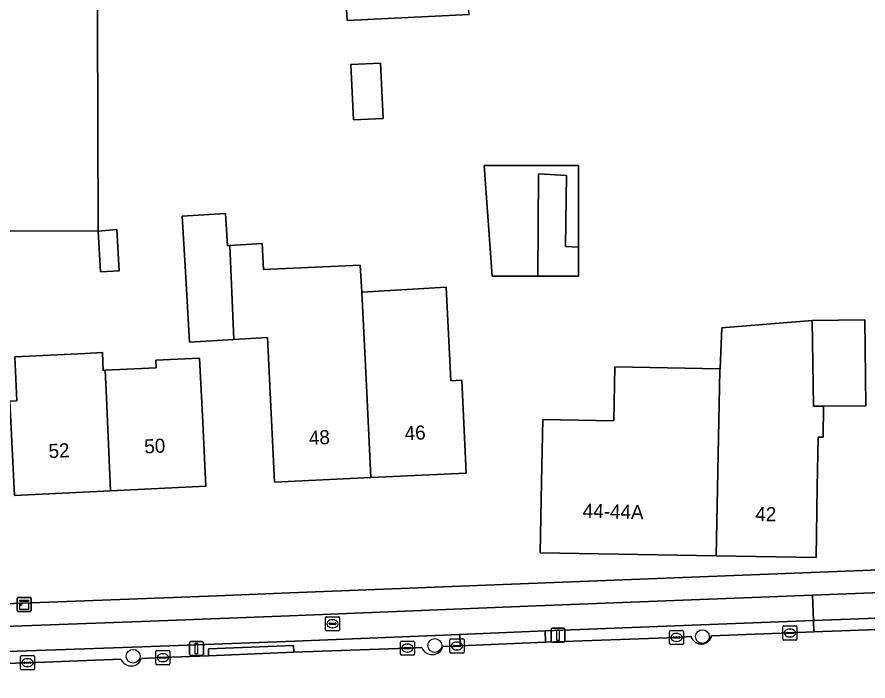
# Model space of a CAD drawing. Extents: x 157320 to 158835, y 386650 to 388491.
# Drawn here: x 158044.9 to 158105.2, y 387823.5 to 387870.6 of the extents above; entities that cross this region are included whole.
import ezdxf

# ---------------------------------------------------------------- set-up
doc = ezdxf.new("R2010")
doc.units = 0
for name, color, linetype in [('IMGEO_Berm_open', 7, 'Continuous'), ('IMGEO_Boom', 7, 'Continuous'), ('IMGEO_Brandkraan', 7, 'Continuous'), ('IMGEO_Erf', 7, 'Continuous'), ('IMGEO_Fietspad_open', 7, 'Continuous'), ('IMGEO_Kast', 7, 'Continuous'), ('IMGEO_Kolk', 7, 'Continuous'), ('IMGEO_Lichtmast', 7, 'Continuous'), ('IMGEO_Pand', 7, 'Continuous'), ('IMGEO_Pand_nummerreeks', 7, 'Continuous'), ('IMGEO_Rijbaan_lokaal_open', 7, 'Continuous'), ('IMGEO_Voetpad_open', 7, 'Continuous')]:
    doc.layers.add(name, color=color, linetype=linetype)

msp = doc.modelspace()

# ---------------------------------------------------------------- linework, layer by layer
at = {"layer": 'IMGEO_Berm_open'}
for points in [[(158094.006, 387826.39), (158094.042, 387826.446), (158094.072, 387826.504), (158094.097, 387826.565), (158094.117, 387826.628), (158094.127, 387826.672), (158099.692, 387826.863), (158101.389, 387826.934), (158101.353, 387827.751), (158082.342, 387827.007), (158082.362, 387826.204), (158091.654, 387826.549), (158092.696, 387826.605), (158092.718, 387826.543), (158092.745, 387826.483), (158092.777, 387826.425), (158092.815, 387826.371), (158092.857, 387826.32), (158092.903, 387826.273), (158092.954, 387826.231), (158093.008, 387826.193), (158093.065, 387826.16), (158093.125, 387826.132), (158093.187, 387826.11), (158093.251, 387826.094), (158093.317, 387826.083), (158093.382, 387826.078), (158093.448, 387826.08), (158093.514, 387826.087), (158093.579, 387826.099), (158093.642, 387826.118), (158093.703, 387826.142), (158093.762, 387826.172), (158093.819, 387826.206), (158093.871, 387826.246), (158093.921, 387826.29), (158093.966, 387826.338)], [(158105.856, 387827.907), (158101.353, 387827.751), (158101.389, 387826.934), (158105.888, 387827.104)], [(158082.342, 387827.007), (158076.28, 387826.762), (158076.309, 387825.953), (158082.362, 387826.204)], [(158064.501, 387825.983), (158058.461, 387825.746), (158058.476, 387825.253), (158064.528, 387825.496)]]:
    msp.add_lwpolyline(points, close=True, dxfattribs=at)
for points in [[(158075.094, 387825.897), (158076.088, 387825.94), (158076.309, 387825.953), (158076.28, 387826.762), (158064.601, 387826.289), (158053.759, 387825.874), (158043.527, 387825.515), (158042.015, 387825.462), (158040.337, 387825.394), (158040.35, 387825.068), (158043.914, 387825.207), (158043.93, 387824.709), (158045.645, 387824.758), (158052.261, 387825.014)], [(158058.461, 387825.746), (158064.501, 387825.983), (158064.528, 387825.496), (158072.574, 387825.788), (158073.596, 387825.829)], [(158053.714, 387825.059), (158055.242, 387825.115), (158058.476, 387825.253), (158058.461, 387825.746)]]:
    msp.add_lwpolyline(points, dxfattribs=at)
for centre, radius, start, end in [((158074.333, 387826.124), 0.794, 201.82892, 343.36927), ((158052.98, 387825.294), 0.771, 201.26884, 342.27898)]:
    msp.add_arc(centre, radius, start, end, dxfattribs=at)
at = {"layer": 'IMGEO_Boom'}
for centre in [(158093.487, 387826.608), (158074.514, 387825.977), (158053.128, 387825.212)]:
    msp.add_circle(centre, 0.489, dxfattribs=at)
at = {"layer": 'IMGEO_Brandkraan'}
for p, q in [((158066.762, 387827.094), (158066.762, 387827.946)), ((158066.837, 387828.02), (158067.689, 387828.02)), ((158067.25, 387827.8), (158067.275, 387827.8)), ((158067.763, 387827.946), (158067.763, 387827.094)), ((158067.689, 387827.02), (158066.837, 387827.02)), ((158067.021, 387827.514), (158067.021, 387827.526)), ((158067.459, 387827.477), (158067.061, 387827.477)), ((158067.064, 387827.563), (158067.462, 387827.563)), ((158067.273, 387827.24), (158067.248, 387827.24)), ((158067.505, 387827.526), (158067.505, 387827.514))]:
    msp.add_line(p, q, dxfattribs=at)
for points in [[(158066.762, 387827.094), (158066.762, 387827.946)], [(158066.837, 387828.02), (158067.689, 387828.02)], [(158067.763, 387827.946), (158067.763, 387827.094)], [(158067.689, 387827.02), (158066.837, 387827.02)]]:
    msp.add_lwpolyline(points, dxfattribs=at)
for centre, radius, start, end in [((158066.839, 387827.944), 0.0765, 91.55205, 178.44795), ((158066.839, 387827.944), 0.0765, 91.55205, 178.44795), ((158067.687, 387827.944), 0.0765, 1.55205, 88.44795), ((158067.687, 387827.944), 0.0765, 1.55205, 88.44795), ((158066.839, 387827.096), 0.0765, 181.55205, 268.44795), ((158066.839, 387827.096), 0.0765, 181.55205, 268.44795), ((158067.061, 387827.523), 0.0403, 85.87752, 175.75265), ((158067.058, 387827.513), 0.0366, 178.93798, 274.71019), ((158067.462, 387827.52), 0.043, 264.86636, 352.45326), ((158067.466, 387827.525), 0.0386, 1.73085, 96.63898), ((158067.687, 387827.096), 0.0765, 271.55205, 358.44795), ((158067.687, 387827.096), 0.0765, 271.55205, 358.44795)]:
    msp.add_arc(centre, radius, start, end, dxfattribs=at)
for centre, major_axis, ratio, start_param, end_param in [((158067.249, 387827.52), (-0.387, 0.002), 0.722429, 4.712389, 7.853982), ((158067.274, 387827.52), (-0.39, 0.002), 0.717154, 1.570796, 4.712389)]:
    msp.add_ellipse(centre, major_axis=major_axis, ratio=ratio, start_param=start_param, end_param=end_param, dxfattribs=at)
at = {"layer": 'IMGEO_Erf'}
for points in [[(158050.574, 387877.893), (158050.656, 387855.368), (158042.292, 387855.397), (158041.943, 387848.225), (158040.997, 387828.8), (158044.651, 387828.952), (158058.483, 387829.485), (158064.233, 387829.716), (158081.763, 387830.395), (158106.071, 387831.35), (158115.368, 387831.696)], [(158076.94, 387870.739), (158068.303, 387870.323), (158068.19, 387872.383)]]:
    msp.add_lwpolyline(points, dxfattribs=at)
for points in [[(158070.86, 387863.361), (158068.752, 387863.259), (158068.563, 387867.196), (158070.67, 387867.298)], [(158084.712, 387854.243), (158084.712, 387852.168), (158081.829, 387852.168), (158078.574, 387852.168), (158078.021, 387860.037), (158084.712, 387860.037)], [(158062.377, 387852.65), (158069.229, 387852.966), (158069.332, 387851.039), (158075.326, 387851.405), (158075.651, 387844.763), (158076.427, 387844.799), (158076.739, 387838.209), (158069.987, 387837.889), (158063.162, 387837.566), (158062.666, 387847.831), (158060.267, 387847.688), (158057.132, 387847.5), (158056.833, 387852.492), (158056.596, 387856.436), (158059.688, 387856.622), (158059.825, 387854.339), (158059.983, 387854.348), (158062.267, 387854.485)], [(158050.656, 387855.368), (158051.982, 387855.485), (158052.131, 387852.546), (158050.813, 387852.49)], [(158094.734, 387845.611), (158094.868, 387848.509), (158101.266, 387849.039), (158104.995, 387849.085), (158105.081, 387842.981), (158102.069, 387842.955), (158102.037, 387840.75), (158101.685, 387840.755), (158101.633, 387837.215), (158101.56, 387832.215), (158094.467, 387832.339), (158081.992, 387832.557), (158082.083, 387837.557), (158082.164, 387842.01), (158087.219, 387841.917), (158087.289, 387845.748)], [(158050.956, 387846.753), (158051.017, 387845.494), (158051.141, 387845.5), (158054.759, 387845.675), (158054.733, 387846.216), (158057.841, 387846.367), (158058.039, 387842.275), (158058.28, 387837.28), (158051.526, 387836.954), (158044.717, 387836.625), (158044.394, 387843.309), (158044.893, 387843.333), (158044.742, 387846.453), (158049.737, 387846.694)]]:
    msp.add_lwpolyline(points, close=True, dxfattribs=at)
at = {"layer": 'IMGEO_Fietspad_open'}
msp.add_lwpolyline([(158101.353, 387827.751), (158101.283, 387829.543), (158081.698, 387828.78), (158064.226, 387828.083), (158054.355, 387827.701), (158041.38, 387827.225), (158040.268, 387827.184), (158040.337, 387825.394), (158042.015, 387825.462), (158043.527, 387825.515), (158053.759, 387825.874), (158064.601, 387826.289), (158076.28, 387826.762), (158082.342, 387827.007)], close=True, dxfattribs=at)
msp.add_lwpolyline([(158107.359, 387829.78), (158101.283, 387829.543), (158101.353, 387827.751), (158105.856, 387827.907)], dxfattribs=at)
at = {"layer": 'IMGEO_Kast'}
for p, q in [((158044.906, 387828.468), (158044.906, 387829.309)), ((158044.906, 387829.309), (158044.906, 387828.468)), ((158044.981, 387829.393), (158045.822, 387829.393)), ((158045.822, 387829.393), (158044.981, 387829.393)), ((158045.906, 387829.318), (158045.906, 387828.477)), ((158045.906, 387828.477), (158045.906, 387829.318)), ((158045.831, 387828.393), (158044.99, 387828.393)), ((158044.99, 387828.393), (158045.831, 387828.393))]:
    msp.add_line(p, q, dxfattribs=at)
for points in [[(158045.101, 387829.183), (158045.701, 387829.183), (158045.701, 387829.098), (158045.101, 387829.098), (158045.101, 387829.183)], [(158045.101, 387829.008), (158045.701, 387829.008), (158045.701, 387828.519), (158045.101, 387828.519), (158045.101, 387829.008)]]:
    msp.add_lwpolyline(points, dxfattribs=at)
msp.add_circle((158045.185, 387828.857), 0.0377, dxfattribs=at)
for centre, start, end in [((158044.984, 387829.315), 92.4484, 184.28452), ((158044.984, 387829.315), 92.4484, 184.28452), ((158045.828, 387829.315), 2.4484, 94.28452), ((158045.828, 387829.315), 2.4484, 94.28452), ((158044.984, 387828.471), 182.4484, 274.28452), ((158044.984, 387828.471), 182.4484, 274.28452), ((158045.828, 387828.471), 272.4484, 4.28452), ((158045.828, 387828.471), 272.4484, 4.28452)]:
    msp.add_arc(centre, 0.0779, start, end, dxfattribs=at)
at = {"layer": 'IMGEO_Kolk'}
for p, q in [((158091.228, 387827.05), (158092.08, 387827.05)), ((158099.191, 387826.438), (158099.191, 387827.29)), ((158099.266, 387827.364), (158100.118, 387827.364)), ((158099.679, 387827.144), (158099.704, 387827.144)), ((158100.192, 387827.29), (158100.192, 387826.438)), ((158075.661, 387826.441), (158076.513, 387826.441)), ((158091.153, 387826.124), (158091.153, 387826.976)), ((158091.412, 387826.544), (158091.412, 387826.556)), ((158091.85, 387826.507), (158091.452, 387826.507)), ((158091.455, 387826.593), (158091.853, 387826.593)), ((158091.641, 387826.83), (158091.666, 387826.83)), ((158091.896, 387826.556), (158091.896, 387826.544)), ((158092.154, 387826.976), (158092.154, 387826.124)), ((158099.45, 387826.858), (158099.45, 387826.87)), ((158099.888, 387826.821), (158099.49, 387826.821)), ((158099.493, 387826.907), (158099.891, 387826.907)), ((158099.702, 387826.584), (158099.677, 387826.584)), ((158099.934, 387826.87), (158099.934, 387826.858)), ((158072.073, 387825.364), (158072.073, 387826.216)), ((158072.148, 387826.29), (158073, 387826.29)), ((158072.332, 387825.784), (158072.332, 387825.796)), ((158072.375, 387825.833), (158072.773, 387825.833)), ((158072.561, 387826.07), (158072.586, 387826.07)), ((158072.816, 387825.796), (158072.816, 387825.784)), ((158073.074, 387826.216), (158073.074, 387825.364)), ((158075.586, 387825.515), (158075.586, 387826.367)), ((158075.845, 387825.935), (158075.845, 387825.947)), ((158076.283, 387825.898), (158075.885, 387825.898)), ((158075.888, 387825.984), (158076.286, 387825.984)), ((158076.074, 387826.221), (158076.099, 387826.221)), ((158076.329, 387825.947), (158076.329, 387825.935)), ((158076.587, 387826.367), (158076.587, 387825.515)), ((158092.08, 387826.05), (158091.228, 387826.05)), ((158091.664, 387826.27), (158091.639, 387826.27)), ((158100.118, 387826.364), (158099.266, 387826.364)), ((158045.145, 387824.333), (158045.145, 387825.185)), ((158045.22, 387825.259), (158046.072, 387825.259)), ((158046.146, 387825.185), (158046.146, 387824.333)), ((158054.74, 387824.69), (158054.74, 387825.542)), ((158054.815, 387825.616), (158055.667, 387825.616)), ((158055.228, 387825.396), (158055.253, 387825.396)), ((158055.741, 387825.542), (158055.741, 387824.69)), ((158073, 387825.29), (158072.148, 387825.29)), ((158072.77, 387825.747), (158072.372, 387825.747)), ((158072.584, 387825.51), (158072.559, 387825.51)), ((158076.513, 387825.441), (158075.661, 387825.441)), ((158076.097, 387825.661), (158076.072, 387825.661)), ((158045.404, 387824.753), (158045.404, 387824.765)), ((158045.842, 387824.716), (158045.444, 387824.716)), ((158045.447, 387824.802), (158045.845, 387824.802)), ((158045.633, 387825.039), (158045.658, 387825.039)), ((158045.888, 387824.765), (158045.888, 387824.753)), ((158055.667, 387824.616), (158054.815, 387824.616)), ((158054.999, 387825.11), (158054.999, 387825.122)), ((158055.437, 387825.073), (158055.039, 387825.073)), ((158055.042, 387825.159), (158055.44, 387825.159)), ((158055.251, 387824.836), (158055.226, 387824.836)), ((158055.483, 387825.122), (158055.483, 387825.11)), ((158046.072, 387824.259), (158045.22, 387824.259)), ((158045.656, 387824.479), (158045.631, 387824.479))]:
    msp.add_line(p, q, dxfattribs=at)
for points in [[(158091.228, 387827.05), (158092.08, 387827.05)], [(158099.191, 387826.438), (158099.191, 387827.29)], [(158099.266, 387827.364), (158100.118, 387827.364)], [(158100.192, 387827.29), (158100.192, 387826.438)], [(158075.661, 387826.441), (158076.513, 387826.441)], [(158091.153, 387826.124), (158091.153, 387826.976)], [(158092.154, 387826.976), (158092.154, 387826.124)], [(158072.073, 387825.364), (158072.073, 387826.216)], [(158072.148, 387826.29), (158073, 387826.29)], [(158073.074, 387826.216), (158073.074, 387825.364)], [(158075.586, 387825.515), (158075.586, 387826.367)], [(158076.587, 387826.367), (158076.587, 387825.515)], [(158092.08, 387826.05), (158091.228, 387826.05)], [(158100.118, 387826.364), (158099.266, 387826.364)], [(158045.145, 387824.333), (158045.145, 387825.185)], [(158045.22, 387825.259), (158046.072, 387825.259)], [(158046.146, 387825.185), (158046.146, 387824.333)], [(158054.74, 387824.69), (158054.74, 387825.542)], [(158054.815, 387825.616), (158055.667, 387825.616)], [(158055.741, 387825.542), (158055.741, 387824.69)], [(158073, 387825.29), (158072.148, 387825.29)], [(158076.513, 387825.441), (158075.661, 387825.441)], [(158055.667, 387824.616), (158054.815, 387824.616)], [(158046.072, 387824.259), (158045.22, 387824.259)]]:
    msp.add_lwpolyline(points, dxfattribs=at)
for centre, radius, start, end in [((158091.23, 387826.974), 0.0765, 91.55205, 178.44795), ((158091.23, 387826.974), 0.0765, 91.55205, 178.44795), ((158092.078, 387826.974), 0.0765, 1.55205, 88.44795), ((158092.078, 387826.974), 0.0765, 1.55205, 88.44795), ((158099.268, 387827.288), 0.0765, 91.55205, 178.44795), ((158099.268, 387827.288), 0.0765, 91.55205, 178.44795), ((158100.116, 387827.288), 0.0765, 1.55205, 88.44795), ((158100.116, 387827.288), 0.0765, 1.55205, 88.44795), ((158075.663, 387826.365), 0.0765, 91.55205, 178.44795), ((158075.663, 387826.365), 0.0765, 91.55205, 178.44795), ((158076.511, 387826.365), 0.0765, 1.55205, 88.44795), ((158076.511, 387826.365), 0.0765, 1.55205, 88.44795), ((158091.452, 387826.553), 0.0403, 85.87752, 175.75265), ((158091.449, 387826.543), 0.0366, 178.93798, 274.71019), ((158091.853, 387826.55), 0.043, 264.86636, 352.45326), ((158091.857, 387826.555), 0.0386, 1.73085, 96.63898), ((158099.268, 387826.44), 0.0765, 181.55205, 268.44795), ((158099.268, 387826.44), 0.0765, 181.55205, 268.44795), ((158099.49, 387826.867), 0.0403, 85.87752, 175.75265), ((158099.487, 387826.857), 0.0366, 178.93798, 274.71019), ((158099.891, 387826.864), 0.043, 264.86636, 352.45326), ((158099.895, 387826.869), 0.0386, 1.73085, 96.63898), ((158100.116, 387826.44), 0.0765, 271.55205, 358.44795), ((158100.116, 387826.44), 0.0765, 271.55205, 358.44795), ((158072.15, 387826.214), 0.0765, 91.55205, 178.44795), ((158072.15, 387826.214), 0.0765, 91.55205, 178.44795), ((158072.372, 387825.793), 0.0403, 85.87752, 175.75265), ((158072.369, 387825.783), 0.0366, 178.93798, 274.71019), ((158072.773, 387825.79), 0.043, 264.86636, 352.45326), ((158072.777, 387825.795), 0.0386, 1.73085, 96.63898), ((158072.998, 387826.214), 0.0765, 1.55205, 88.44795), ((158072.998, 387826.214), 0.0765, 1.55205, 88.44795), ((158075.885, 387825.944), 0.0403, 85.87752, 175.75265), ((158075.882, 387825.934), 0.0366, 178.93798, 274.71019), ((158076.286, 387825.941), 0.043, 264.86636, 352.45326), ((158076.29, 387825.946), 0.0386, 1.73085, 96.63898), ((158091.23, 387826.126), 0.0765, 181.55205, 268.44795), ((158091.23, 387826.126), 0.0765, 181.55205, 268.44795), ((158092.078, 387826.126), 0.0765, 271.55205, 358.44795), ((158092.078, 387826.126), 0.0765, 271.55205, 358.44795), ((158045.222, 387825.183), 0.0765, 91.55205, 178.44795), ((158045.222, 387825.183), 0.0765, 91.55205, 178.44795), ((158046.07, 387825.183), 0.0765, 1.55205, 88.44795), ((158046.07, 387825.183), 0.0765, 1.55205, 88.44795), ((158054.817, 387825.54), 0.0765, 91.55205, 178.44795), ((158054.817, 387825.54), 0.0765, 91.55205, 178.44795), ((158055.665, 387825.54), 0.0765, 1.55205, 88.44795), ((158055.665, 387825.54), 0.0765, 1.55205, 88.44795), ((158072.15, 387825.366), 0.0765, 181.55205, 268.44795), ((158072.15, 387825.366), 0.0765, 181.55205, 268.44795), ((158072.998, 387825.366), 0.0765, 271.55205, 358.44795), ((158072.998, 387825.366), 0.0765, 271.55205, 358.44795), ((158075.663, 387825.517), 0.0765, 181.55205, 268.44795), ((158075.663, 387825.517), 0.0765, 181.55205, 268.44795), ((158076.511, 387825.517), 0.0765, 271.55205, 358.44795), ((158076.511, 387825.517), 0.0765, 271.55205, 358.44795), ((158045.444, 387824.762), 0.0403, 85.87752, 175.75265), ((158045.441, 387824.752), 0.0366, 178.93798, 274.71019), ((158045.845, 387824.759), 0.043, 264.86636, 352.45326), ((158045.849, 387824.764), 0.0386, 1.73085, 96.63898), ((158054.817, 387824.692), 0.0765, 181.55205, 268.44795), ((158054.817, 387824.692), 0.0765, 181.55205, 268.44795), ((158055.039, 387825.119), 0.0403, 85.87752, 175.75265), ((158055.036, 387825.109), 0.0366, 178.93798, 274.71019), ((158055.44, 387825.116), 0.043, 264.86636, 352.45326), ((158055.444, 387825.121), 0.0386, 1.73085, 96.63898), ((158055.665, 387824.692), 0.0765, 271.55205, 358.44795), ((158055.665, 387824.692), 0.0765, 271.55205, 358.44795), ((158045.222, 387824.335), 0.0765, 181.55205, 268.44795), ((158045.222, 387824.335), 0.0765, 181.55205, 268.44795), ((158046.07, 387824.335), 0.0765, 271.55205, 358.44795), ((158046.07, 387824.335), 0.0765, 271.55205, 358.44795)]:
    msp.add_arc(centre, radius, start, end, dxfattribs=at)
for centre, major_axis, ratio, start_param, end_param in [((158099.678, 387826.864), (-0.387, 0.002), 0.722429, 4.712389, 7.853982), ((158099.703, 387826.864), (-0.39, 0.002), 0.717154, 1.570796, 4.712389), ((158091.64, 387826.55), (-0.387, 0.002), 0.722429, 4.712389, 7.853982), ((158091.665, 387826.55), (-0.39, 0.002), 0.717154, 1.570796, 4.712389), ((158072.56, 387825.79), (-0.387, 0.002), 0.722429, 4.712389, 7.853982), ((158072.585, 387825.79), (-0.39, 0.002), 0.717154, 1.570796, 4.712389), ((158076.073, 387825.941), (-0.387, 0.002), 0.722429, 4.712389, 7.853982), ((158076.098, 387825.941), (-0.39, 0.002), 0.717154, 1.570796, 4.712389), ((158055.227, 387825.116), (-0.387, 0.002), 0.722429, 4.712389, 7.853982), ((158055.252, 387825.116), (-0.39, 0.002), 0.717154, 1.570796, 4.712389), ((158045.632, 387824.759), (-0.387, 0.002), 0.722429, 4.712389, 7.853982), ((158045.657, 387824.759), (-0.39, 0.002), 0.717154, 1.570796, 4.712389)]:
    msp.add_ellipse(centre, major_axis=major_axis, ratio=ratio, start_param=start_param, end_param=end_param, dxfattribs=at)
at = {"layer": 'IMGEO_Lichtmast'}
for p, q in [((158082.754, 387826.309), (158082.754, 387827.109)), ((158082.754, 387827.109), (158082.754, 387826.309)), ((158082.854, 387827.209), (158083.644, 387827.209)), ((158083.644, 387827.209), (158082.854, 387827.209)), ((158083.744, 387827.109), (158083.744, 387826.309)), ((158083.744, 387826.309), (158083.744, 387827.109)), ((158057.119, 387825.357), (158057.119, 387826.157)), ((158057.119, 387826.157), (158057.119, 387825.357)), ((158057.219, 387826.257), (158058.009, 387826.257)), ((158058.009, 387826.257), (158057.219, 387826.257)), ((158058.109, 387826.157), (158058.109, 387825.357)), ((158058.109, 387825.357), (158058.109, 387826.157)), ((158083.644, 387826.209), (158082.854, 387826.209)), ((158082.854, 387826.209), (158083.644, 387826.209)), ((158058.009, 387825.257), (158057.219, 387825.257)), ((158057.219, 387825.257), (158058.009, 387825.257))]:
    msp.add_line(p, q, dxfattribs=at)
for points in [[(158083.174, 387827.084), (158083.324, 387827.084), (158083.324, 387826.334), (158083.174, 387826.334), (158083.174, 387827.084)], [(158057.539, 387826.132), (158057.689, 387826.132), (158057.689, 387825.382), (158057.539, 387825.382), (158057.539, 387826.132)]]:
    msp.add_lwpolyline(points, dxfattribs=at)
for centre, start, end in [((158082.854, 387827.109), 90, 180), ((158082.854, 387827.109), 90, 180), ((158083.644, 387827.109), 0, 90), ((158083.644, 387827.109), 360, 90), ((158057.219, 387826.157), 90, 180), ((158057.219, 387826.157), 90, 180), ((158058.009, 387826.157), 0, 90), ((158058.009, 387826.157), 360, 90), ((158082.854, 387826.309), 180, 270), ((158082.854, 387826.309), 180, 270), ((158083.644, 387826.309), 270, 0), ((158083.644, 387826.309), 270, 0), ((158057.219, 387825.357), 180, 270), ((158057.219, 387825.357), 180, 270), ((158058.009, 387825.357), 270, 0), ((158058.009, 387825.357), 270, 0)]:
    msp.add_arc(centre, 0.1, start, end, dxfattribs=at)
at = {"layer": 'IMGEO_Pand'}
for points in [[(158076.179, 387879.03), (158067.846, 387878.631), (158068.19, 387872.383), (158068.303, 387870.323), (158076.94, 387870.739), (158076.751, 387872.795)], [(158043.348, 387877.515), (158042.292, 387855.397), (158050.656, 387855.368), (158050.574, 387877.893)], [(158068.752, 387863.259), (158070.86, 387863.361), (158070.67, 387867.298), (158068.563, 387867.196)], [(158078.574, 387852.168), (158081.829, 387852.168), (158081.863, 387859.447), (158083.843, 387859.327), (158083.783, 387854.284), (158084.712, 387854.243), (158084.712, 387860.037), (158078.021, 387860.037)], [(158083.843, 387859.327), (158081.863, 387859.447), (158081.829, 387852.168), (158084.712, 387852.168), (158084.712, 387854.243), (158083.783, 387854.284)], [(158060.267, 387847.688), (158059.983, 387854.348), (158059.825, 387854.339), (158059.688, 387856.622), (158056.596, 387856.436), (158056.833, 387852.492), (158057.132, 387847.5)], [(158052.131, 387852.546), (158051.982, 387855.485), (158050.656, 387855.368), (158050.813, 387852.49)], [(158069.332, 387851.039), (158069.229, 387852.966), (158062.377, 387852.65), (158062.267, 387854.485), (158059.983, 387854.348), (158060.267, 387847.688), (158062.666, 387847.831), (158063.162, 387837.566), (158069.987, 387837.889), (158069.685, 387844.401)], [(158069.332, 387851.039), (158069.685, 387844.401), (158069.987, 387837.889), (158076.739, 387838.209), (158076.427, 387844.799), (158075.651, 387844.763), (158075.326, 387851.405)], [(158102.069, 387842.955), (158101.366, 387842.949), (158101.266, 387849.039), (158094.868, 387848.509), (158094.734, 387845.611), (158094.732, 387845.501), (158094.467, 387832.339), (158101.56, 387832.215), (158101.633, 387837.215), (158101.685, 387840.755), (158102.037, 387840.75)], [(158102.069, 387842.955), (158105.081, 387842.981), (158104.995, 387849.085), (158101.266, 387849.039), (158101.366, 387842.949)], [(158051.141, 387845.5), (158051.017, 387845.494), (158050.956, 387846.753), (158049.737, 387846.694), (158044.742, 387846.453), (158044.893, 387843.333), (158044.394, 387843.309), (158044.717, 387836.625), (158051.526, 387836.954), (158051.233, 387843.546)], [(158051.141, 387845.5), (158051.233, 387843.546), (158051.526, 387836.954), (158058.28, 387837.28), (158058.039, 387842.275), (158057.841, 387846.367), (158054.733, 387846.216), (158054.759, 387845.675)], [(158094.734, 387845.611), (158087.289, 387845.748), (158087.219, 387841.917), (158082.164, 387842.01), (158082.083, 387837.557), (158081.992, 387832.557), (158094.467, 387832.339), (158094.732, 387845.501)]]:
    msp.add_lwpolyline(points, close=True, dxfattribs=at)
at = {"layer": 'IMGEO_Rijbaan_lokaal_open'}
for points in [[(158105.888, 387827.104), (158101.389, 387826.934), (158099.692, 387826.863), (158094.127, 387826.672), (158094.117, 387826.628), (158094.097, 387826.565), (158094.072, 387826.504), (158094.042, 387826.446), (158094.006, 387826.39), (158093.966, 387826.338), (158093.921, 387826.29), (158093.871, 387826.246), (158093.819, 387826.206), (158093.762, 387826.172), (158093.703, 387826.142), (158093.642, 387826.118), (158093.579, 387826.099), (158093.514, 387826.087), (158093.448, 387826.08), (158093.382, 387826.078), (158093.317, 387826.083), (158093.251, 387826.094), (158093.187, 387826.11), (158093.125, 387826.132), (158093.065, 387826.16), (158093.008, 387826.193), (158092.954, 387826.231), (158092.903, 387826.273), (158092.857, 387826.32), (158092.815, 387826.371), (158092.777, 387826.425), (158092.745, 387826.483), (158092.718, 387826.543), (158092.696, 387826.605), (158091.654, 387826.549), (158082.362, 387826.204), (158076.309, 387825.953), (158076.088, 387825.94), (158075.094, 387825.897)], [(158073.596, 387825.829), (158072.574, 387825.788), (158064.528, 387825.496), (158058.476, 387825.253), (158055.242, 387825.115), (158053.714, 387825.059)], [(158052.261, 387825.014), (158045.645, 387824.758), (158043.93, 387824.709), (158036.939, 387824.432), (158032.597, 387824.258), (158024.343, 387823.79), (158020.148, 387823.558), (158018.38, 387823.458)]]:
    msp.add_lwpolyline(points, dxfattribs=at)
for centre, radius, start, end in [((158074.333, 387826.124), 0.794, 201.82892, 343.36927), ((158052.98, 387825.294), 0.771, 201.26884, 342.27898)]:
    msp.add_arc(centre, radius, start, end, dxfattribs=at)
at = {"layer": 'IMGEO_Voetpad_open'}
msp.add_lwpolyline([(158115.368, 387831.696), (158106.071, 387831.35), (158081.763, 387830.395), (158064.233, 387829.716), (158058.483, 387829.485), (158044.651, 387828.952), (158040.997, 387828.8), (158039.466, 387828.75), (158040.268, 387827.184), (158041.38, 387827.225), (158054.355, 387827.701), (158064.226, 387828.083), (158081.698, 387828.78), (158101.283, 387829.543), (158107.359, 387829.78), (158115.376, 387830.081)], dxfattribs=at)

# ---------------------------------------------------------------- texts
at = {"layer": 'IMGEO_Pand_nummerreeks'}
for s, rotation, p in [('46', 2.71148, (158072.4, 387840.526)), ('48', 2.71148, (158065.614, 387840.205)), ('52', 2.76484, (158047.158, 387839.266)), ('50', 2.76484, (158053.945, 387839.594)), ('44-44A', 358.55344, (158084.995, 387835.042)), ('42', 358.99846, (158097.228, 387834.811))]:
    msp.add_text(s, height=1, rotation=rotation, dxfattribs=at).set_placement(p)

doc.saveas('drawing.dxf')
